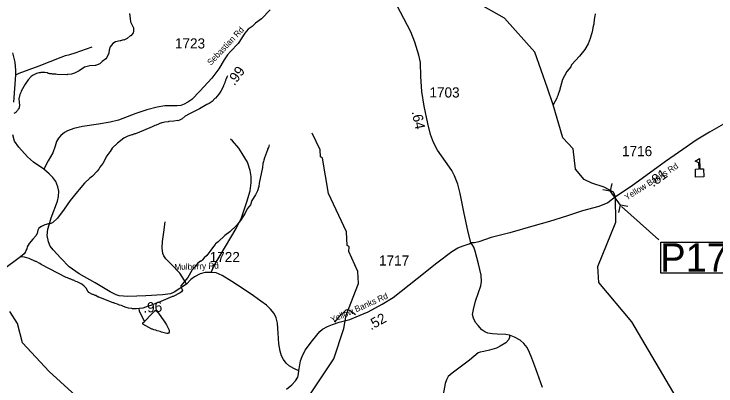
# Model space of a CAD drawing. Extents: x 1248089 to 1457196, y 820910 to 988753.
# Drawn here: x 1357600 to 1366245, y 918442 to 923028 of the extents above; entities that cross this region are included whole.
import ezdxf

# ---------------------------------------------------------------- set-up
doc = ezdxf.new("R2010")
doc.units = 0
for name, color, linetype in [('Exist Cultural Educational Facility High CELL', 7, 'Continuous'), ('Exist Hydrographic Creek Single Shore', 7, 'Continuous'), ('Exist Hydrographic Misc Water Feature', 7, 'Continuous'), ('Exist Road Non-System Type 51', 7, 'Continuous'), ('Exist Road Secondary Structure Pipe CELL', 7, 'Continuous'), ('Exist Road Secondary Type 41 Attributed', 7, 'Continuous'), ('Exist Road Secondary Type 51 Attributed', 7, 'Continuous'), ('Exist Road Secondary Type 51 Label', 7, 'Continuous'), ('Prop GRAU CAT1 Cell', 7, 'Continuous'), ('Prop Lane Arrow CELL', 7, 'Continuous'), ('Prop Lane Lines', 7, 'Continuous')]:
    doc.layers.add(name, color=color, linetype=linetype)

msp = doc.modelspace()

# ---------------------------------------------------------------- linework, layer by layer
at = {"layer": 'Exist Cultural Educational Facility High CELL'}
msp.add_lwpolyline([(1365995.4, 921018.5), (1365992.1, 921116.3), (1366038.1, 921117.9), (1366035.6, 921192.9), (1365987.8, 921215.6), (1366043.4, 921246.6), (1366047.7, 921118.2), (1366093.7, 921119.7), (1366097, 921021.9)], close=True, dxfattribs=at)
at = {"layer": 'Exist Hydrographic Creek Single Shore'}
for points in [[(1365009.1, 920774.6), (1364981.6, 920832.5), (1364869.9, 920891.6), (1364714.9, 920942.9), (1364621.9, 920987.4), (1364515.9, 921114.3), (1364487.9, 921364.3), (1364357.9, 921501.6), (1364239.1, 921907.1), (1364172.1, 922114.6), (1364013.8, 922559.1), (1363639.8, 922977), (1363244.9, 923201.6), (1363069.9, 923224.8), (1362966.2, 923345.9), (1362797.9, 923371.4), (1362749.8, 923470.8), (1362742.8, 924028.8)], [(1365815, 916846.7), (1365708, 916944), (1365726.9, 917009.3), (1365786, 917077.1), (1366095.9, 917120), (1366164, 917194.2), (1366235, 917366.7), (1366236, 917442.3), (1366066, 917652.5), (1366069, 917793.5), (1365973, 917989.2), (1365794.9, 918235.7), (1365208, 919232.4), (1364802, 919716.6), (1364790, 919917.1), (1365013.1, 920460.4), (1365009.1, 920774.6)], [(1358685.8, 918024), (1358031.8, 918621.5), (1357705.7, 918972.8), (1357644.7, 919213.6), (1357547.7, 919360.1)]]:
    msp.add_lwpolyline(points, dxfattribs=at)
at = {"layer": 'Exist Hydrographic Misc Water Feature'}
for points in [[(1359024.5, 923033.7), (1359029.2, 922971.7), (1359036.3, 922933.4), (1359070.6, 922856.7), (1359073.7, 922812.6), (1359069.4, 922796.7), (1359061.1, 922782.9), (1359040.6, 922759.4), (1359032.5, 922757.6), (1358993.4, 922724.9), (1358951.4, 922707.4), (1358947.1, 922709.2), (1358911.2, 922696.3), (1358905.8, 922697.5), (1358850.9, 922683.7), (1358816.5, 922662.4), (1358785.6, 922623.2), (1358772.7, 922583.5), (1358767.9, 922543.6), (1358742.7, 922492.1), (1358730.3, 922476.5), (1358685.6, 922442.7), (1358657, 922414.1), (1358604.5, 922391.3), (1358599.9, 922393.4), (1358532.5, 922388.9)], [(1364758.4, 923029), (1364753.6, 922997.1), (1364749.5, 922989.2), (1364749.1, 922973.2), (1364745, 922965.3), (1364739.6, 922901.4), (1364730.8, 922861.5), (1364730.4, 922845.6), (1364726.2, 922837.7), (1364721.5, 922805.8), (1364715.3, 922794), (1364695.8, 922726.4), (1364670.3, 922658.9), (1364629.9, 922591.2), (1364565.1, 922509.4), (1364466.7, 922399.6), (1364456.2, 922375.9), (1364408, 922320.2), (1364352.6, 922210.2), (1364353.1, 922203.5), (1364322.2, 922103), (1364322, 922095), (1364300.9, 922039.4), (1364300.7, 922031.4), (1364288.2, 922007.7), (1364283.8, 921991.8), (1364239.1, 921907.1)], [(1358532.5, 922388.9), (1358468.1, 922372.3), (1358403.2, 922327.8), (1358346.5, 922299.1), (1358306.3, 922286), (1358258.2, 922283.1), (1358250.1, 922279.2), (1358130.1, 922282), (1358114.3, 922286.3), (1358074.3, 922287.2), (1358066.4, 922291.4), (1358042.4, 922291.9), (1358034.5, 922296.1), (1358018.5, 922296.4), (1358010.6, 922300.6), (1357978.6, 922305.3), (1357930.7, 922306.4), (1357922.6, 922302.6), (1357906.6, 922303), (1357876.4, 922293.6), (1357836, 922274.6), (1357811.6, 922257), (1357774.8, 922217.9), (1357735.5, 922162.8), (1357689.7, 922075.9), (1357685.3, 922060), (1357672.8, 922036.2), (1357672.7, 922028.2), (1357666.4, 922020.4), (1357657.6, 921980.6), (1357665.9, 921900.5), (1357661, 921860.6), (1357652.8, 921852.7), (1357644.5, 921836.9), (1357628.2, 921823.3), (1357624, 921815.4), (1357599.7, 921801.9)], [(1360229.8, 922266.8), (1360219.4, 922251), (1360213, 922227.2), (1360204.6, 922211.3), (1360204.5, 922203.3), (1360196, 922187.5), (1360195.9, 922179.5), (1360179.2, 922148), (1360179, 922140), (1360145.7, 922076.7), (1360122.9, 922041.2), (1360079.8, 921990.2), (1360074.8, 921988), (1360039.9, 921950.2), (1360002.4, 921923.9), (1359976.1, 921912.6), (1359885, 921858.6), (1359761.6, 921797.4), (1359706.9, 921766.6), (1359670.3, 921735.4), (1359621.8, 921712.5), (1359614.4, 921714.1), (1359569.6, 921705.7), (1359505.5, 921703.1), (1359497.4, 921699.3), (1359457.5, 921696.2), (1359425.2, 921685), (1359417.2, 921685.2), (1359352.6, 921658.6), (1359336.5, 921654.9), (1359302.1, 921637.7), (1359194.2, 921592.5), (1359098.2, 921550.3), (1359082.2, 921548.7), (1359057.9, 921537.2), (1359049.9, 921537.4), (1359003.6, 921520.5), (1358953, 921495.6), (1358873.8, 921437.4), (1358810.4, 921372.1), (1358785.5, 921331.3), (1358780.8, 921329.2), (1358743.3, 921278.8), (1358694.4, 921185.4), (1358674.5, 921160.2)], [(1360429.8, 916954.9), (1360601.9, 917207.5), (1361054.8, 918048.7), (1361537.8, 918777.7), (1361662.8, 919152.6), (1361690.8, 919316.3), (1361841.8, 919707.2), (1361835.9, 919854.9), (1361724.8, 920100.2), (1361725.9, 920159.2), (1361701.9, 920176.1), (1361696.9, 920343.7), (1361473.9, 920814.3), (1361399.8, 921249.2), (1361375.8, 921266.1), (1361368.8, 921351.5), (1361273.8, 921560.3)], [(1360743.3, 921415.4), (1360734.6, 921383.6), (1360722.1, 921359.8), (1360721.9, 921351.8), (1360683.9, 921256.8), (1360675.2, 921224.9), (1360674.8, 921209), (1360666.2, 921185.1), (1360660.7, 921134.8)], [(1358674.5, 921160.2), (1358657.2, 921138.3), (1358644.7, 921114.6), (1358626.3, 921091), (1358566.9, 921030.3), (1358532.4, 921005.1), (1358467.1, 920942.6), (1358403.3, 920864), (1358380.8, 920840.5), (1358292.4, 920730.5), (1358218, 920620.2), (1358137.6, 920510.1), (1358074.4, 920451.5), (1358042.1, 920440.3), (1358026.1, 920440.6), (1357979.8, 920427.7), (1357939.5, 920408.5), (1357907, 920387.3), (1357892.4, 920363.6), (1357883.6, 920323.8), (1357870.9, 920292.1), (1357832, 920253), (1357784.8, 920198), (1357763.9, 920158.5), (1357759.4, 920134.7), (1357746.9, 920110.9), (1357742.6, 920095), (1357724, 920071.4), (1357681.2, 920035.8)], [(1360660.7, 921134.8), (1360621, 920942.3), (1360616.1, 920902.4), (1360598.9, 920846.7), (1360573.9, 920799.3), (1360528.3, 920728.4), (1360511.2, 920676.7), (1360473, 920624.5), (1360449, 920574.2), (1360391.1, 920483.4), (1360339.7, 920420.6), (1360260, 920344.4), (1360195, 920297.9), (1360116.2, 920220.3), (1360080.7, 920194.5), (1360078.6, 920186.5), (1360045.7, 920147.3), (1360025, 920115.8), (1359975.6, 920052.8), (1359943, 920021.7), (1359918.3, 919992.1), (1359904.2, 919982.5), (1359896.2, 919982.7), (1359859.5, 919951.5), (1359826.5, 919908.3), (1359793.7, 919873), (1359739.7, 919778.3), (1359653.5, 919676.2), (1359657.1, 919656.1), (1359668.7, 919639.9), (1359669.9, 919636.6)], [(1357681.2, 920035.8), (1357632.4, 919995.5), (1357502.5, 919904.5), (1357476, 919885), (1357453.6, 919863.6), (1357378.4, 919811.3), (1357279.2, 919720.2)], [(1359140.5, 919396.7), (1359107.3, 919392.5), (1359059.3, 919393.6), (1359051.4, 919397.8), (1359011.6, 919402.6), (1358979.7, 919411.3), (1358948, 919424), (1358940, 919424.3), (1358924.2, 919432.7), (1358900.2, 919437.2), (1358876.5, 919449.7), (1358844.8, 919458.4), (1358828.9, 919466.7), (1358820.9, 919466.9), (1358646.5, 919538.9), (1358638.5, 919539), (1358606.9, 919555.7), (1358598.9, 919555.9), (1358575.1, 919568.4), (1358567.1, 919568.6), (1358521.7, 919593.6), (1358508.1, 919609.9), (1358486.8, 919646.4), (1358465.4, 919672.9), (1358433.9, 919695.5), (1358378.6, 919724.9), (1358362.6, 919729.2), (1358331, 919745.9), (1358323, 919746.1), (1358291.3, 919762.8), (1358283.3, 919762.9), (1358259.6, 919775.5), (1358243.7, 919779.8), (1357935.1, 919938.7), (1357919.5, 919951), (1357872, 919976.2), (1357864, 919976.4), (1357784.8, 920014.1), (1357729.2, 920029.4), (1357681.2, 920035.8)], [(1359669.9, 919636.6), (1359674.3, 919623.8), (1359663.9, 919604), (1359647.6, 919592.3), (1359558.6, 919546.4), (1359550.6, 919546.6), (1359381, 919470.4), (1359364.9, 919466.7), (1359284.2, 919432.6), (1359252, 919425.3), (1359187.5, 919402.7), (1359140.5, 919396.7)], [(1359205.8, 919238.7), (1359146.7, 919363.7), (1359140.5, 919396.7)], [(1359205.8, 919238.7), (1359222.3, 919254), (1359230.5, 919261.7), (1359271.5, 919308.8), (1359341, 919377.3), (1359368.6, 919356.7), (1359459.7, 919228.6), (1359479, 919196.2), (1359509.6, 919131.5), (1359511.1, 919107.4), (1359502.8, 919091.7), (1359494.7, 919087.9), (1359480.6, 919088.2), (1359417.1, 919105.6), (1359401.3, 919113.9), (1359361.4, 919122.8), (1359345.6, 919131.2), (1359321.7, 919135.7), (1359305.9, 919144), (1359297.9, 919144.3), (1359187.2, 919202.7), (1359187.5, 919218.7), (1359205.8, 919238.7)]]:
    msp.add_lwpolyline(points, dxfattribs=at)
at = {"layer": 'Exist Road Non-System Type 51'}
for points in [[(1357621.3, 922277.9), (1357664.2, 922298.7), (1357911.9, 922389.6), (1358181.8, 922495.1), (1358235.7, 922517.2), (1358287.3, 922529.5), (1358353.5, 922549.1), (1358562, 922622.8)], [(1360027.1, 919840.6), (1360062.4, 919918.1), (1360206.9, 920163.4), (1360338.2, 920384.6), (1360401.7, 920513.9), (1360469.5, 920713.2), (1360508.8, 920849.8), (1360519.8, 920946.2), (1360519.8, 921025), (1360508.8, 921099.5), (1360473.8, 921200.2), (1360410.3, 921309.7), (1360370.9, 921375.4), (1360290, 921465.2), (1360268.1, 921484.9)], [(1359726.2, 919698.4), (1359698.4, 919743.4), (1359641.6, 919831.2), (1359553.8, 919929.3), (1359469.5, 920008.5), (1359443.7, 920046.4), (1359433.4, 920077.4), (1359426.5, 920144.5), (1359430, 920225.4), (1359445.5, 920339.1), (1359462.6, 920465.7)], [(1361804.2, 919320.2), (1361735.2, 919371.6), (1361701.3, 919380.3), (1361687.3, 919378.6), (1361599.5, 919294.3), (1361548.2, 919229.3)], [(1363703.6, 919068.7), (1363701, 919041.1), (1363689, 919011.8), (1363658, 918975.6), (1363589.2, 918934.3), (1363541, 918910.2), (1363455, 918882.7), (1363386.2, 918867.2), (1363343.2, 918860.3), (1363317.4, 918851.7), (1363209, 918760.4), (1362997.3, 918600.3), (1362947.5, 918559), (1362926.8, 918517.7), (1362909.6, 918472.9), (1362871.8, 918271.4)]]:
    msp.add_lwpolyline(points, dxfattribs=at)
at = {"layer": 'Exist Road Secondary Structure Pipe CELL'}
for p, q in [((1364853.4, 920863.5), (1364943.9, 920849.4)), ((1364962.9, 920939), (1364943.9, 920849.4)), ((1365067.9, 920669.9), (1364943.9, 920849.4)), ((1365049, 920580.2), (1365067.9, 920669.9)), ((1365158.5, 920655.8), (1365067.9, 920669.9))]:
    msp.add_line(p, q, dxfattribs=at)
at = {"layer": 'Exist Road Secondary Type 41 Attributed'}
msp.add_lwpolyline([(1360754.3, 923080.5), (1360647.3, 922970.1), (1360575.4, 922913.2), (1360531.9, 922874.7), (1360483.4, 922841.3), (1360441.6, 922791.1), (1360360.1, 922664.8), (1360266.5, 922564.4), (1360231.4, 922522.6), (1360189.6, 922464), (1360121, 922350.2), (1360037.5, 922236.5), (1359889.2, 922078.6), (1359788.9, 921973.2), (1359740.4, 921939.7), (1359696.9, 921914.6), (1359653.5, 921899.6), (1359608.3, 921894.6), (1359513, 921896.2), (1359459.5, 921896.2), (1359363.3, 921881.4), (1359237.9, 921846.3), (1359102.5, 921801.1), (1358886.8, 921720.8), (1358784.9, 921694.1), (1358641.7, 921671.3), (1358444.4, 921642.8), (1358337.4, 921616.1), (1358260.5, 921587.6), (1358223.8, 921567.6), (1358175.3, 921529.1), (1358148.5, 921499), (1358121.8, 921455.5), (1358108.4, 921398.6), (1358078.3, 921318.3), (1358021.5, 921216.2), (1357965.4, 921115.7)], dxfattribs=at)
at = {"layer": 'Exist Road Secondary Type 51 Attributed'}
for points in [[(1363226.2, 920207.2), (1363189.7, 920359.3), (1363146.3, 920567.2), (1363093.8, 920813.9), (1363066.4, 920930.5), (1363025.3, 921033.3), (1362993.4, 921097.3), (1362913.5, 921211.5), (1362815.6, 921350.2), (1362765.4, 921443.9), (1362731.1, 921544.5), (1362697.1, 921679.9), (1362653.7, 921892.4), (1362624, 922070.6), (1362612.6, 922258), (1362608, 922428.2), (1362585.2, 922521.9), (1362537.3, 922681.8), (1362487, 922807.5), (1362361.5, 923049.7), (1362188.1, 923393.4)], [(1357597.9, 921941.6), (1357621.3, 922277.9), (1357621.3, 922333.1), (1357614.6, 922433.5), (1357586.9, 922551.2)], [(1367028.5, 922059.7), (1366994.1, 922042.5), (1366907.9, 921999.4), (1366625.7, 921833.4), (1366167.8, 921569.4), (1365999.8, 921474.5), (1365836, 921358.1), (1365622.8, 921209.3), (1365199.4, 920899.7), (1365009.1, 920774.6)], [(1357965.4, 921115.7), (1357841.8, 921200.5), (1357768.2, 921267.4), (1357661.4, 921385.7), (1357607.9, 921461), (1357584.5, 921539.7)], [(1361108.9, 918627.1), (1361062.1, 918648.9), (1360993.6, 918685.7), (1360951.8, 918722.5), (1360918.4, 918769.3), (1360893.3, 918814.5), (1360876.6, 918871.4), (1360859.8, 918963.4), (1360853.3, 919093.1), (1360843.3, 919216.9), (1360828.2, 919280.4), (1360803.1, 919335.6), (1360759.7, 919390.9), (1360710.1, 919438.9), (1360639.9, 919487.4), (1360551.2, 919554.4), (1360422.5, 919638), (1360283.8, 919731.7), (1360165.1, 919805.3), (1360088.2, 919835.4), (1360027.1, 919840.6), (1359955.2, 919840.6), (1359891.7, 919825.5), (1359821.5, 919788.7), (1359778, 919753.6), (1359726.2, 919698.4), (1359572.4, 919598), (1359525.6, 919576.2), (1359430.3, 919564.5), (1359223, 919552.8), (1359002.3, 919546.1), (1358895.3, 919552.8), (1358858.5, 919567.9), (1358782.4, 919602.5), (1358600.2, 919712.9), (1358401.2, 919826.6), (1358280.9, 919912), (1358176.1, 920019.9), (1358082.5, 920118.7), (1358047.4, 920167.2), (1358024, 920219), (1358007.3, 920299.3), (1358015.6, 920376.3), (1358032.4, 920428.2), (1358059, 920514.1), (1358134.3, 920719.8), (1358147.6, 920778.4), (1358152.7, 920843.6), (1358139.3, 920898.9), (1358115.9, 920962.4), (1358079.1, 921011), (1358034, 921059.5), (1357965.4, 921115.7)], [(1365009.1, 920774.6), (1364911.9, 920701), (1364804.2, 920656.3), (1364603.2, 920599.8), (1364405.2, 920533.8), (1364196.2, 920469.2), (1363989.3, 920413.1), (1363707.1, 920329), (1363478.7, 920270.8), (1363325.8, 920221.2), (1363271.9, 920208.3), (1363226.2, 920207.2)], [(1361108.9, 918627.1), (1361129.5, 918753.6), (1361147.8, 918803.9), (1361186.6, 918883.9), (1361277.9, 919002.7), (1361364.7, 919112.4), (1361401.2, 919142.1), (1361462.8, 919174.1), (1361524.5, 919199.2), (1361606.7, 919228.9), (1361736.8, 919263.2), (1361812.2, 919295.1), (1361962.8, 919354.6), (1362136.4, 919450.5), (1362268.8, 919532.8), (1362567, 919767), (1362809, 919958.9), (1362993.9, 920098.3), (1363066.4, 920145.5), (1363132.6, 920168.4), (1363205.7, 920195.8), (1363226.2, 920207.2)], [(1364108.3, 918421.9), (1364026.5, 918653.8), (1363979.1, 918786), (1363950.4, 918853.6), (1363920.2, 918915.4), (1363880, 918967.1), (1363835.5, 919005.9), (1363765.4, 919044.3), (1363703.6, 919068.7), (1363657.6, 919077.3), (1363549.9, 919081.7), (1363492.5, 919086), (1363435, 919094.6), (1363400.5, 919111.8), (1363361.7, 919136.3), (1363315.8, 919186.6), (1363283.3, 919223.3), (1363258.9, 919278), (1363247.4, 919322.5), (1363257.4, 919385.8), (1363284.7, 919487.8), (1363322.1, 919592.8), (1363349.2, 919676.6), (1363356.4, 919731.2), (1363352.1, 919807.4), (1363322, 919947.9), (1363299, 920027), (1363280.3, 920103.2), (1363261.6, 920153.5), (1363243, 920185.1), (1363226.2, 920207.2)], [(1360957.3, 918403.3), (1361020, 918455.9), (1361068.4, 918506.8), (1361093.8, 918551.5), (1361105.9, 918590.3), (1361108.9, 918627.1)]]:
    msp.add_lwpolyline(points, dxfattribs=at)
at = {"layer": 'Prop Lane Arrow CELL'}
msp.add_line((1365082.8, 920656.3), (1365541.7, 920242.7), dxfattribs=at)
msp.add_lwpolyline([(1365566.5, 920214.9), (1366832.7, 920214.9), (1366832.7, 919831.1), (1365566.5, 919831.1)], close=True, dxfattribs=at)

# ---------------------------------------------------------------- texts
at = {"layer": 'Exist Road Secondary Type 51 Label'}
for s, rotation, p in [('Sebastian Rd', 46.62401, (1360025.7, 922389.6)), ('Yellow Banks Rd', 32.38713, (1365148.8, 920728.2)), ('Mulberry Rd', 1.99072, (1359577.2, 919871.2)), ('Yellow Banks Rd', 23.78345, (1361519.3, 919219.8))]:
    msp.add_text(s, height=75, rotation=rotation, dxfattribs=at).set_placement(p)
at = {"layer": 'Prop GRAU CAT1 Cell'}
for s, rotation, p in [('.99', 53.69401, (1360314.7, 922137.6)), ('.64', 281.53801, (1362497.1, 921823.5)), ('.81', 36.17856, (1365472.5, 920890)), ('.96', 3.23334, (1359196.1, 919345.5)), ('.52', 28.94473, (1361996.6, 919127.3))]:
    msp.add_text(s, height=125, rotation=rotation, dxfattribs=at).set_placement(p)
at = {"layer": 'Prop Lane Arrow CELL'}
msp.add_text('P171', height=350, dxfattribs=at).set_placement((1365559.4, 919850.9))
at = {"layer": 'Prop Lane Lines'}
for s, p in [('1723', (1359581.7, 922602.7)), ('1703', (1362716.4, 921998.6)), ('1716', (1365088.3, 921275.1)), ('1722', (1360010.1, 919969.6)), ('1717', (1362095.7, 919926.4))]:
    msp.add_text(s, height=125, dxfattribs=at).set_placement(p)

doc.saveas('drawing.dxf')
